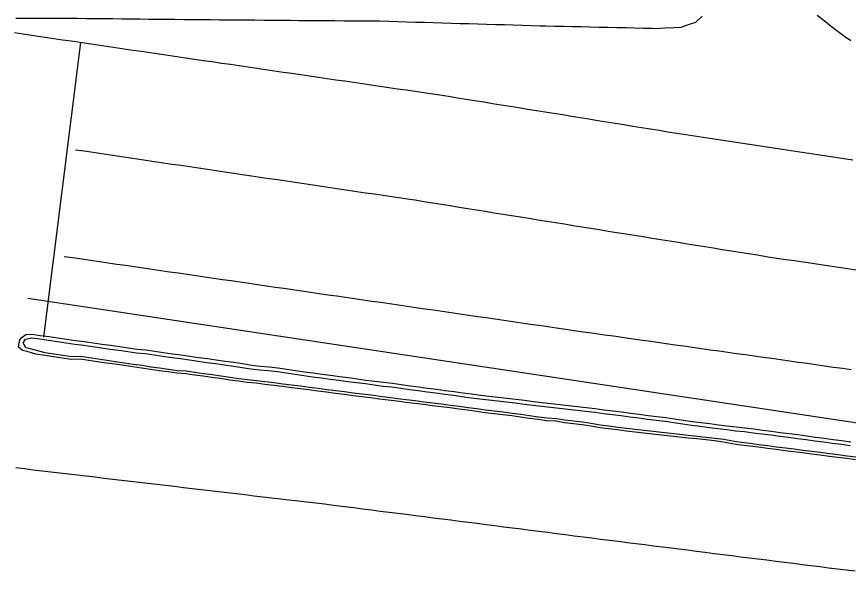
# Model space of a CAD drawing. Extents: x 1901471 to 1963503, y 756461 to 799997.
# Drawn here: x 1940401.9 to 1940495.5, y 780497.5 to 780560 of the extents above; entities that cross this region are included whole.
import ezdxf

# ---------------------------------------------------------------- set-up
doc = ezdxf.new("R2010")
doc.units = 0
doc.layers.add('RD_EX_Conc', color=7, linetype='Continuous')
doc.layers.add('RD_EX_Road', color=7, linetype='Continuous')

msp = doc.modelspace()

# ---------------------------------------------------------------- linework, layer by layer
at = {"layer": 'RD_EX_Conc'}
msp.add_lwpolyline([(1940496.34, 780510.49), (1940495.35, 780510.62), (1940494.36, 780510.74), (1940493.37, 780510.87), (1940492.38, 780511), (1940491.38, 780511.12), (1940490.39, 780511.25), (1940489.4, 780511.37), (1940488.41, 780511.5), (1940487.42, 780511.63), (1940486.43, 780511.76), (1940485.43, 780511.88), (1940484.44, 780512.01), (1940483.45, 780512.14), (1940482.46, 780512.27), (1940481.48, 780512.47), (1940480.47, 780512.59), (1940479.48, 780512.71), (1940478.49, 780512.83), (1940477.49, 780512.92), (1940476.5, 780513.03), (1940475.51, 780513.15), (1940474.51, 780513.27), (1940473.52, 780513.37), (1940472.53, 780513.49), (1940471.53, 780513.6), (1940470.54, 780513.72), (1940469.55, 780513.84), (1940468.55, 780513.96), (1940467.56, 780514.09), (1940466.58, 780514.28), (1940465.59, 780514.41), (1940464.6, 780514.53), (1940463.6, 780514.65), (1940462.62, 780514.81), (1940461.62, 780514.88), (1940460.63, 780515), (1940459.64, 780515.12), (1940458.65, 780515.27), (1940457.66, 780515.4), (1940456.67, 780515.53), (1940455.68, 780515.66), (1940454.69, 780515.78), (1940453.7, 780515.93), (1940452.71, 780516.05), (1940451.71, 780516.18), (1940451.71, 780516.18), (1940450.72, 780516.3), (1940449.73, 780516.43), (1940448.74, 780516.55), (1940447.75, 780516.68), (1940446.75, 780516.81), (1940445.76, 780516.93), (1940444.77, 780517.06), (1940443.78, 780517.18), (1940442.79, 780517.31), (1940441.8, 780517.44), (1940440.81, 780517.56), (1940439.82, 780517.69), (1940438.82, 780517.82), (1940437.83, 780517.94), (1940436.84, 780518.07), (1940435.85, 780518.2), (1940434.86, 780518.32), (1940433.87, 780518.45), (1940432.87, 780518.58), (1940431.88, 780518.7), (1940430.89, 780518.83), (1940429.9, 780518.96), (1940428.91, 780519.08), (1940427.91, 780519.18), (1940426.92, 780519.31), (1940425.93, 780519.43), (1940424.94, 780519.61), (1940423.95, 780519.74), (1940422.96, 780519.87), (1940421.99, 780520), (1940421, 780520.14), (1940420, 780520.21), (1940419.01, 780520.35), (1940418.02, 780520.49), (1940417.03, 780520.62), (1940416.04, 780520.78), (1940415.05, 780520.92), (1940414.06, 780521.07), (1940413.07, 780521.21), (1940412.09, 780521.36), (1940411.1, 780521.5), (1940410.11, 780521.65), (1940409.12, 780521.79), (1940408.11, 780521.77), (1940407.12, 780521.91), (1940406.13, 780522.06), (1940405.14, 780522.2), (1940404.17, 780522.47), (1940403.36, 780522.71), (1940402.97, 780522.78), (1940402.69, 780523.33), (1940402.94, 780523.75), (1940403.66, 780523.9), (1940404.54, 780523.77), (1940405.53, 780523.62), (1940406.52, 780523.48), (1940407.51, 780523.34), (1940408.5, 780523.19), (1940409.49, 780523.08), (1940410.48, 780522.93), (1940411.47, 780522.79), (1940412.46, 780522.64), (1940413.44, 780522.5), (1940414.43, 780522.36), (1940415.42, 780522.21), (1940416.42, 780522.13), (1940417.41, 780521.98), (1940418.4, 780521.84), (1940419.39, 780521.69), (1940420.38, 780521.56), (1940421.37, 780521.42), (1940422.35, 780521.28), (1940423.34, 780521.14), (1940424.34, 780521.01), (1940425.33, 780520.88), (1940426.32, 780520.73), (1940427.3, 780520.58), (1940428.29, 780520.43), (1940429.28, 780520.3), (1940430.28, 780520.24), (1940431.27, 780520.11), (1940432.26, 780519.96), (1940433.25, 780519.82), (1940434.24, 780519.68), (1940435.23, 780519.53), (1940436.22, 780519.41), (1940437.21, 780519.27), (1940438.2, 780519.15), (1940439.19, 780519.01), (1940440.18, 780518.88), (1940441.17, 780518.75), (1940442.16, 780518.61), (1940443.15, 780518.48), (1940444.15, 780518.38), (1940445.14, 780518.24), (1940446.13, 780518.11), (1940447.12, 780517.97), (1940448.11, 780517.84), (1940449.1, 780517.71), (1940450.09, 780517.57), (1940451.08, 780517.44), (1940452.07, 780517.31), (1940453.06, 780517.17), (1940454.05, 780517.04), (1940455.05, 780516.93), (1940456.04, 780516.81), (1940457.03, 780516.69), (1940458.03, 780516.58), (1940459.02, 780516.46), (1940460.01, 780516.35), (1940461, 780516.23), (1940462, 780516.11), (1940462.99, 780516), (1940463.98, 780515.88), (1940464.98, 780515.76), (1940465.97, 780515.65), (1940466.96, 780515.53), (1940466.96, 780515.53), (1940467.95, 780515.4), (1940468.95, 780515.28), (1940469.94, 780515.16), (1940470.93, 780515.03), (1940471.92, 780514.91), (1940472.91, 780514.76), (1940473.9, 780514.63), (1940474.89, 780514.53), (1940475.88, 780514.38), (1940476.87, 780514.22), (1940477.86, 780514.1), (1940478.85, 780513.97), (1940479.84, 780513.84), (1940480.83, 780513.72), (1940481.83, 780513.59), (1940482.81, 780513.46), (1940483.81, 780513.37), (1940484.8, 780513.24), (1940485.79, 780513.11), (1940486.78, 780512.99), (1940487.78, 780512.86), (1940488.77, 780512.73), (1940489.76, 780512.6), (1940490.75, 780512.47), (1940491.74, 780512.33), (1940492.73, 780512.2), (1940493.72, 780512.07), (1940494.71, 780511.94), (1940495.7, 780511.81)], dxfattribs=at)
at = {"layer": 'RD_EX_Road'}
for points in [[(1940401.86, 780559.84), (1940402.86, 780559.83), (1940403.86, 780559.83), (1940404.86, 780559.83), (1940405.86, 780559.83), (1940406.86, 780559.82), (1940407.76, 780559.82), (1940408.76, 780559.81), (1940409.76, 780559.8), (1940410.76, 780559.79), (1940411.76, 780559.78), (1940412.76, 780559.77), (1940413.76, 780559.76), (1940414.76, 780559.75), (1940414.76, 780559.75), (1940415.76, 780559.74), (1940416.76, 780559.73), (1940417.76, 780559.72), (1940418.76, 780559.71), (1940419.75, 780559.7), (1940420.75, 780559.69), (1940421.75, 780559.68), (1940422.75, 780559.67), (1940423.74, 780559.66), (1940424.74, 780559.65), (1940425.74, 780559.64), (1940426.73, 780559.63), (1940427.73, 780559.63), (1940428.73, 780559.62), (1940429.73, 780559.61), (1940430.73, 780559.6), (1940431.73, 780559.6), (1940432.73, 780559.59), (1940433.73, 780559.58), (1940434.73, 780559.57), (1940435.73, 780559.56), (1940436.73, 780559.56), (1940437.73, 780559.55), (1940438.73, 780559.54), (1940439.73, 780559.53), (1940440.73, 780559.53), (1940441.73, 780559.52), (1940442.81, 780559.51), (1940443.81, 780559.48), (1940444.81, 780559.45), (1940445.81, 780559.42), (1940446.81, 780559.39), (1940447.81, 780559.36), (1940448.81, 780559.33), (1940449.81, 780559.3), (1940450.81, 780559.27), (1940451.8, 780559.24), (1940452.8, 780559.21), (1940453.8, 780559.19), (1940454.8, 780559.16), (1940455.8, 780559.13), (1940456.8, 780559.1), (1940457.8, 780559.07), (1940458.8, 780559.04), (1940459.8, 780559.01), (1940460.8, 780558.98), (1940461.46, 780558.96), (1940462.46, 780558.94), (1940463.46, 780558.91), (1940464.46, 780558.89), (1940465.45, 780558.87), (1940466.45, 780558.85), (1940467.45, 780558.82), (1940468.45, 780558.8), (1940469.45, 780558.78), (1940470.45, 780558.76), (1940471.45, 780558.73), (1940472.45, 780558.71), (1940473.45, 780558.69), (1940473.89, 780558.68), (1940474.89, 780558.73), (1940475.88, 780558.79), (1940476.68, 780558.83), (1940477.63, 780559.14), (1940477.63, 780559.14), (1940478.33, 780559.36), (1940479.05, 780560.05)], [(1940495.76, 780557.27), (1940494.95, 780557.85), (1940494.34, 780558.28), (1940493.55, 780558.9), (1940492.77, 780559.52), (1940491.99, 780560.14)], [(1940401.68, 780558.2), (1940402.67, 780558.05), (1940403.14, 780557.98), (1940404.13, 780557.83), (1940405.12, 780557.69), (1940406.11, 780557.54), (1940407.1, 780557.4), (1940408.09, 780557.26), (1940409.08, 780557.11), (1940410.07, 780556.97), (1940411.06, 780556.82), (1940412.05, 780556.68), (1940413.04, 780556.53), (1940414.02, 780556.39), (1940415.01, 780556.24), (1940416, 780556.1), (1940416.99, 780555.95), (1940417.98, 780555.81), (1940418.97, 780555.66), (1940419.96, 780555.52), (1940420.95, 780555.37), (1940421.94, 780555.23), (1940422.93, 780555.08), (1940423.92, 780554.94), (1940425, 780554.78), (1940425.99, 780554.64), (1940426.98, 780554.49), (1940427.97, 780554.35), (1940428.96, 780554.2), (1940429.95, 780554.06), (1940430.93, 780553.92), (1940431.92, 780553.77), (1940432.91, 780553.63), (1940433.9, 780553.49), (1940434.89, 780553.34), (1940434.89, 780553.34), (1940435.88, 780553.2), (1940436.87, 780553.05), (1940437.86, 780552.91), (1940438.85, 780552.77), (1940439.84, 780552.62), (1940440.83, 780552.48), (1940441.82, 780552.34), (1940442.81, 780552.19), (1940443.8, 780552.05), (1940444.78, 780551.9), (1940445.77, 780551.76), (1940446.76, 780551.62), (1940447.75, 780551.47), (1940448.74, 780551.33), (1940449.54, 780551.21), (1940450.53, 780551.05), (1940451.52, 780550.89), (1940452.5, 780550.73), (1940453.49, 780550.57), (1940454.48, 780550.41), (1940455.46, 780550.25), (1940456.45, 780550.09), (1940457.44, 780549.93), (1940458.42, 780549.77), (1940459.41, 780549.61), (1940460.4, 780549.46), (1940461.38, 780549.3), (1940462.37, 780549.14), (1940463.36, 780548.98), (1940464.34, 780548.82), (1940465.33, 780548.66), (1940466.32, 780548.5), (1940467.3, 780548.34), (1940468.29, 780548.18), (1940469.28, 780548.02), (1940470.27, 780547.86), (1940471.25, 780547.7), (1940472.24, 780547.54), (1940473.23, 780547.38), (1940474.21, 780547.22), (1940475.2, 780547.06), (1940476.19, 780546.9), (1940477.2, 780546.74), (1940478.19, 780546.59), (1940479.18, 780546.44), (1940480.17, 780546.29), (1940481.15, 780546.14), (1940482.14, 780545.99), (1940483.13, 780545.85), (1940484.12, 780545.7), (1940485.11, 780545.55), (1940486.1, 780545.4), (1940487.09, 780545.25), (1940488.08, 780545.1), (1940489.07, 780544.95), (1940490.05, 780544.81), (1940491.04, 780544.66), (1940492.03, 780544.51), (1940493.02, 780544.36), (1940494.01, 780544.21), (1940495, 780544.06), (1940495.99, 780543.92)], [(1940409.12, 780557.1), (1940404.96, 780523.99)], [(1940408.56, 780545.04), (1940409.55, 780544.9), (1940410.54, 780544.75), (1940411.52, 780544.6), (1940412.51, 780544.46), (1940413.5, 780544.31), (1940414.49, 780544.17), (1940415.48, 780544.02), (1940416.47, 780543.87), (1940417.46, 780543.73), (1940418.45, 780543.58), (1940419.44, 780543.43), (1940420.43, 780543.29), (1940421.41, 780543.14), (1940422.4, 780542.99), (1940423.39, 780542.85), (1940424.38, 780542.7), (1940425.37, 780542.56), (1940426.36, 780542.41), (1940427.35, 780542.26), (1940428.34, 780542.12), (1940429.33, 780541.97), (1940430.32, 780541.82), (1940431.3, 780541.68), (1940432.29, 780541.53), (1940433.28, 780541.38), (1940434.27, 780541.24), (1940435.26, 780541.09), (1940436.25, 780540.95), (1940437.24, 780540.8), (1940438.23, 780540.65), (1940439.22, 780540.51), (1940440.21, 780540.36), (1940441.19, 780540.21), (1940442.18, 780540.07), (1940443.17, 780539.92), (1940444.16, 780539.77), (1940445.15, 780539.63), (1940446.14, 780539.48), (1940446.77, 780539.39), (1940447.75, 780539.23), (1940448.74, 780539.07), (1940449.73, 780538.91), (1940450.71, 780538.76), (1940451.7, 780538.6), (1940452.69, 780538.44), (1940453.68, 780538.28), (1940454.66, 780538.12), (1940455.65, 780537.96), (1940456.64, 780537.8), (1940457.62, 780537.65), (1940458.61, 780537.49), (1940459.6, 780537.33), (1940460.58, 780537.17), (1940461.57, 780537.01), (1940462.56, 780536.85), (1940463.55, 780536.7), (1940464.53, 780536.54), (1940465.52, 780536.38), (1940466.51, 780536.22), (1940467.49, 780536.06), (1940468.48, 780535.9), (1940469.47, 780535.75), (1940470.45, 780535.59), (1940471.44, 780535.43), (1940472.43, 780535.27), (1940473.42, 780535.11), (1940474.4, 780534.95), (1940475.39, 780534.79), (1940476.38, 780534.64), (1940477.36, 780534.48), (1940478.35, 780534.32), (1940479.34, 780534.16), (1940480.33, 780534), (1940481.31, 780533.84), (1940482.3, 780533.69), (1940483.29, 780533.53), (1940484.27, 780533.37), (1940485.26, 780533.21), (1940486.25, 780533.05), (1940486.48, 780533.02), (1940487.46, 780532.87), (1940488.45, 780532.72), (1940489.44, 780532.58), (1940490.43, 780532.43), (1940491.42, 780532.28), (1940492.41, 780532.14), (1940493.4, 780531.99), (1940494.39, 780531.85), (1940495.38, 780531.7), (1940496.37, 780531.55)], [(1940407.28, 780533.05), (1940408.27, 780532.91), (1940409.26, 780532.76), (1940410.25, 780532.62), (1940411.24, 780532.48), (1940412.23, 780532.33), (1940413.21, 780532.19), (1940414.2, 780532.05), (1940415.19, 780531.9), (1940416.18, 780531.76), (1940417.17, 780531.62), (1940418.16, 780531.47), (1940419.15, 780531.33), (1940420.14, 780531.19), (1940421.13, 780531.04), (1940422.12, 780530.9), (1940423.11, 780530.76), (1940424.1, 780530.61), (1940425.09, 780530.47), (1940426.08, 780530.33), (1940427.07, 780530.18), (1940428.06, 780530.04), (1940429.05, 780529.9), (1940430.03, 780529.75), (1940431.02, 780529.61), (1940432.01, 780529.47), (1940433, 780529.32), (1940433.99, 780529.18), (1940434.98, 780529.04), (1940435.97, 780528.89), (1940436.96, 780528.75), (1940437.95, 780528.61), (1940438.94, 780528.46), (1940439.93, 780528.32), (1940440.92, 780528.18), (1940441.91, 780528.03), (1940442.9, 780527.89), (1940443.89, 780527.75), (1940444.88, 780527.6), (1940445.87, 780527.46), (1940446.85, 780527.32), (1940447.84, 780527.17), (1940448.83, 780527.03), (1940449.82, 780526.89), (1940450.81, 780526.74), (1940451.8, 780526.6), (1940452.79, 780526.46), (1940453.78, 780526.31), (1940454.77, 780526.17), (1940455.76, 780526.03), (1940456.75, 780525.88), (1940457.74, 780525.74), (1940458.73, 780525.6), (1940459.72, 780525.45), (1940460.71, 780525.31), (1940461.7, 780525.17), (1940462.68, 780525.02), (1940463.67, 780524.88), (1940464.66, 780524.74), (1940465.65, 780524.59), (1940466.64, 780524.45), (1940467.09, 780524.39), (1940468.08, 780524.25), (1940469.07, 780524.11), (1940470.06, 780523.97), (1940470.06, 780523.97), (1940471.05, 780523.83), (1940472.04, 780523.69), (1940473.03, 780523.55), (1940474.02, 780523.41), (1940475.01, 780523.27), (1940476, 780523.13), (1940476.99, 780522.99), (1940477.98, 780522.85), (1940478.97, 780522.71), (1940479.96, 780522.57), (1940480.95, 780522.43), (1940481.94, 780522.29), (1940482.93, 780522.15), (1940483.92, 780522.02), (1940484.91, 780521.88), (1940485.9, 780521.74), (1940486.89, 780521.6), (1940487.88, 780521.46), (1940488.87, 780521.32), (1940489.86, 780521.18), (1940490.85, 780521.04), (1940491.84, 780520.9), (1940492.83, 780520.76), (1940493.83, 780520.62), (1940494.82, 780520.48), (1940495.81, 780520.34)], [(1940768.78, 780473.43), (1940403.21, 780528.33)], [(1940496.3, 780510.2), (1940495.31, 780510.33), (1940494.32, 780510.46), (1940493.33, 780510.58), (1940492.34, 780510.71), (1940491.35, 780510.83), (1940490.35, 780510.96), (1940489.36, 780511.09), (1940488.37, 780511.21), (1940487.38, 780511.34), (1940486.39, 780511.47), (1940485.4, 780511.6), (1940484.4, 780511.72), (1940483.41, 780511.85), (1940482.42, 780511.98), (1940481.44, 780512.18), (1940480.44, 780512.31), (1940479.45, 780512.42), (1940478.45, 780512.54), (1940477.46, 780512.63), (1940476.46, 780512.75), (1940475.47, 780512.86), (1940474.48, 780512.98), (1940473.48, 780513.08), (1940472.49, 780513.2), (1940471.5, 780513.31), (1940470.51, 780513.43), (1940469.51, 780513.55), (1940468.52, 780513.67), (1940467.53, 780513.8), (1940466.55, 780513.99), (1940465.55, 780514.12), (1940464.56, 780514.25), (1940463.57, 780514.36), (1940462.58, 780514.52), (1940461.58, 780514.59), (1940460.6, 780514.71), (1940459.61, 780514.84), (1940458.62, 780514.98), (1940457.63, 780515.12), (1940456.63, 780515.24), (1940455.64, 780515.37), (1940454.65, 780515.49), (1940453.66, 780515.64), (1940452.67, 780515.76), (1940451.68, 780515.89), (1940450.69, 780516.02), (1940450.69, 780516.02), (1940449.69, 780516.14), (1940448.7, 780516.27), (1940447.71, 780516.39), (1940446.72, 780516.52), (1940445.73, 780516.64), (1940444.74, 780516.77), (1940443.74, 780516.9), (1940442.75, 780517.02), (1940441.76, 780517.15), (1940440.77, 780517.28), (1940439.78, 780517.4), (1940438.79, 780517.53), (1940437.8, 780517.66), (1940436.8, 780517.78), (1940435.81, 780517.91), (1940434.82, 780518.04), (1940433.83, 780518.16), (1940432.84, 780518.29), (1940431.85, 780518.42), (1940430.85, 780518.54), (1940429.86, 780518.67), (1940428.87, 780518.8), (1940427.87, 780518.89), (1940426.88, 780519.02), (1940425.89, 780519.15), (1940424.91, 780519.32), (1940423.91, 780519.45), (1940422.92, 780519.59), (1940421.95, 780519.71), (1940420.96, 780519.86), (1940419.96, 780519.92), (1940418.97, 780520.07), (1940417.98, 780520.2), (1940416.99, 780520.34), (1940416, 780520.49), (1940415.01, 780520.64), (1940414.02, 780520.78), (1940413.03, 780520.93), (1940412.04, 780521.07), (1940411.05, 780521.21), (1940410.07, 780521.36), (1940409.08, 780521.5), (1940408.06, 780521.48), (1940407.07, 780521.62), (1940406.09, 780521.77), (1940405.1, 780521.91), (1940404.11, 780522.06), (1940403.24, 780522.31), (1940402.61, 780522.48), (1940402.16, 780522.85), (1940402.3, 780523.68), (1940402.57, 780523.99), (1940402.96, 780524.26), (1940403.73, 780524.31), (1940404.6, 780524.18), (1940405.59, 780524.04), (1940406.58, 780523.9), (1940407.57, 780523.75), (1940408.56, 780523.61), (1940409.55, 780523.49), (1940410.54, 780523.35), (1940411.53, 780523.2), (1940412.52, 780523.06), (1940413.51, 780522.92), (1940414.5, 780522.77), (1940415.48, 780522.63), (1940416.48, 780522.54), (1940417.47, 780522.4), (1940418.46, 780522.25), (1940419.45, 780522.11), (1940420.44, 780521.98), (1940421.43, 780521.83), (1940422.41, 780521.69), (1940423.4, 780521.56), (1940424.4, 780521.42), (1940425.39, 780521.29), (1940426.38, 780521.15), (1940427.36, 780521), (1940428.35, 780520.84), (1940429.34, 780520.72), (1940430.34, 780520.65), (1940431.33, 780520.52), (1940432.32, 780520.38), (1940433.31, 780520.24), (1940434.3, 780520.09), (1940435.29, 780519.95), (1940436.28, 780519.83), (1940437.26, 780519.69), (1940438.26, 780519.56), (1940439.25, 780519.43), (1940440.24, 780519.3), (1940441.23, 780519.16), (1940442.22, 780519.03), (1940443.21, 780518.9), (1940444.2, 780518.79), (1940445.19, 780518.66), (1940446.19, 780518.52), (1940447.18, 780518.39), (1940448.17, 780518.26), (1940449.16, 780518.12), (1940450.15, 780517.99), (1940451.14, 780517.86), (1940452.13, 780517.72), (1940453.12, 780517.59), (1940454.1, 780517.46), (1940455.1, 780517.34), (1940456.09, 780517.23), (1940457.08, 780517.11), (1940458.08, 780517), (1940459.07, 780516.88), (1940460.06, 780516.76), (1940461.05, 780516.65), (1940462.05, 780516.53), (1940463.04, 780516.41), (1940464.03, 780516.3), (1940465.02, 780516.18), (1940466.02, 780516.07), (1940467.01, 780515.95), (1940467.01, 780515.95), (1940468, 780515.81), (1940468.99, 780515.7), (1940469.99, 780515.58), (1940470.98, 780515.44), (1940471.97, 780515.32), (1940472.96, 780515.18), (1940473.95, 780515.05), (1940474.95, 780514.94), (1940475.94, 780514.8), (1940476.92, 780514.64), (1940477.92, 780514.51), (1940478.91, 780514.39), (1940479.9, 780514.26), (1940480.89, 780514.13), (1940481.88, 780514.01), (1940482.87, 780513.88), (1940483.86, 780513.78), (1940484.85, 780513.66), (1940485.85, 780513.53), (1940486.84, 780513.4), (1940487.83, 780513.28), (1940488.82, 780513.15), (1940489.81, 780513.02), (1940490.8, 780512.88), (1940491.79, 780512.75), (1940492.78, 780512.62), (1940493.78, 780512.49), (1940494.77, 780512.35), (1940495.76, 780512.23)], [(1940496.25, 780497.66), (1940495.26, 780497.79), (1940494.27, 780497.91), (1940493.28, 780498.03), (1940492.28, 780498.16), (1940491.29, 780498.28), (1940490.3, 780498.4), (1940489.31, 780498.53), (1940488.32, 780498.65), (1940487.33, 780498.78), (1940486.33, 780498.9), (1940485.34, 780499.02), (1940484.35, 780499.15), (1940483.36, 780499.27), (1940482.37, 780499.4), (1940481.37, 780499.52), (1940480.38, 780499.64), (1940479.39, 780499.77), (1940478.4, 780499.89), (1940477.41, 780500.02), (1940476.41, 780500.14), (1940475.57, 780500.25), (1940474.58, 780500.37), (1940473.58, 780500.5), (1940472.59, 780500.62), (1940471.6, 780500.75), (1940470.61, 780500.88), (1940469.62, 780501), (1940468.63, 780501.13), (1940467.63, 780501.25), (1940466.64, 780501.38), (1940465.65, 780501.51), (1940464.66, 780501.63), (1940463.67, 780501.76), (1940462.67, 780501.88), (1940461.68, 780502.01), (1940460.69, 780502.14), (1940459.7, 780502.26), (1940458.71, 780502.39), (1940457.71, 780502.51), (1940456.72, 780502.64), (1940455.73, 780502.77), (1940454.74, 780502.89), (1940453.75, 780503.02), (1940452.76, 780503.14), (1940451.76, 780503.27), (1940450.77, 780503.4), (1940449.78, 780503.52), (1940448.79, 780503.65), (1940447.8, 780503.77), (1940446.8, 780503.9), (1940445.81, 780504.03), (1940444.82, 780504.15), (1940443.83, 780504.28), (1940442.84, 780504.4), (1940441.84, 780504.53), (1940440.85, 780504.66), (1940439.86, 780504.78), (1940438.87, 780504.91), (1940437.88, 780505.03), (1940437.57, 780505.07), (1940436.58, 780505.19), (1940435.58, 780505.31), (1940434.59, 780505.42), (1940433.6, 780505.54), (1940432.6, 780505.66), (1940431.61, 780505.77), (1940430.62, 780505.89), (1940429.63, 780506.01), (1940428.63, 780506.12), (1940427.64, 780506.24), (1940426.65, 780506.36), (1940425.65, 780506.47), (1940424.66, 780506.59), (1940423.67, 780506.71), (1940422.68, 780506.82), (1940421.68, 780506.94), (1940420.69, 780507.06), (1940419.7, 780507.18), (1940418.7, 780507.29), (1940417.71, 780507.41), (1940416.72, 780507.53), (1940415.73, 780507.64), (1940414.73, 780507.76), (1940413.74, 780507.88), (1940412.75, 780507.99), (1940411.75, 780508.11), (1940410.76, 780508.23), (1940409.77, 780508.34), (1940408.78, 780508.46), (1940407.78, 780508.58), (1940406.79, 780508.69), (1940405.8, 780508.81), (1940404.81, 780508.93), (1940403.81, 780509.04), (1940402.82, 780509.16), (1940401.83, 780509.28)]]:
    msp.add_lwpolyline(points, dxfattribs=at)

doc.saveas('drawing.dxf')
